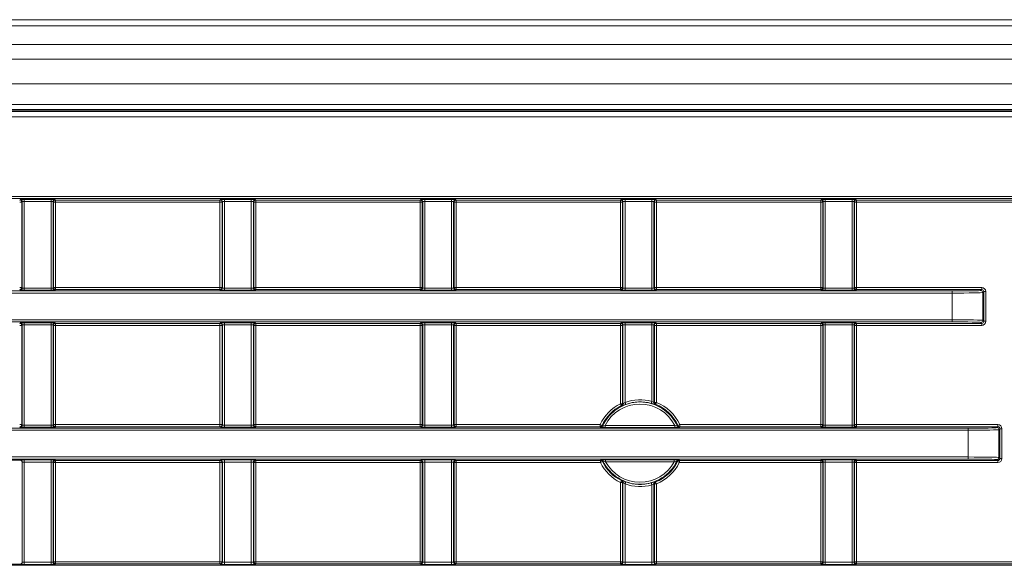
# Model space of a CAD drawing. Header units: millimetres. Extents: x 0 to 1118, y 0 to 864.
# Tile 367 of 390: x 581 to 605, y 660 to 673. Entities that reach past the tile are written whole.
import ezdxf

# ---------------------------------------------------------------- set-up
doc = ezdxf.new("R2010")
doc.units = ezdxf.units.MM

msp = doc.modelspace()

# ---------------------------------------------------------------- linework, layer by layer
at = {"color": 7, "linetype": 'Continuous', "lineweight": 15}
for p, q in [((607.0387, 673.0354), (472.6137, 673.0354)), ((607.0387, 670.9729), (472.6137, 670.9729)), ((471.8311, 670.8175), (607.8213, 670.8175)), ((595.5129, 663.6853), (595.5129, 665.6105)), ((596.2646, 665.6105), (596.2646, 663.7184)), ((576.8163, 662.3226), (580.8361, 662.3226)), ((580.8861, 662.2726), (580.8861, 659.8397)), ((595.5129, 659.838), (595.5129, 661.7854)), ((596.2646, 661.7523), (596.2646, 659.838)), ((576.8163, 659.7898), (580.8361, 659.7898))]:
    msp.add_line(p, q, dxfattribs=at)
at = {"color": 9, "linetype": 'Continuous', "lineweight": 0}
for p, q in [((607.0387, 672.8889), (472.6137, 672.8889)), ((607.0387, 672.4318), (472.6137, 672.4318)), ((607.0387, 672.0783), (472.6137, 672.0783)), ((607.0387, 671.4729), (472.6137, 671.4729)), ((471.8384, 670.8), (607.8141, 670.8)), ((607.8141, 670.675), (471.8384, 670.675)), ((607.0387, 670.8479), (472.6137, 670.8479)), ((474.3861, 668.7341), (605.2664, 668.7341)), ((605.2664, 668.6841), (474.3861, 668.6841)), ((580.8265, 668.6487), (580.8379, 668.6601)), ((580.8265, 668.5987), (580.8765, 668.5987)), ((580.8879, 668.6101), (580.8765, 668.5987)), ((580.8765, 668.5987), (580.8765, 666.5216)), ((580.8879, 666.5102), (580.8879, 668.6101)), ((580.9379, 668.6618), (581.5896, 668.6618)), ((580.9379, 668.6618), (580.9379, 668.6118)), ((581.5896, 668.6118), (580.9379, 668.6118)), ((580.9379, 668.6118), (580.9379, 666.5085)), ((581.5896, 668.6618), (581.5896, 668.6118)), ((581.5896, 666.5085), (581.5896, 668.6118)), ((581.6396, 668.6101), (581.6396, 666.5102)), ((581.651, 668.5987), (581.6396, 668.6101)), ((581.651, 666.5216), (581.651, 668.5987)), ((581.651, 668.5987), (581.701, 668.5987)), ((581.6896, 668.6601), (581.701, 668.6487)), ((581.701, 668.6487), (585.7015, 668.6487)), ((581.701, 668.6487), (581.701, 668.5987)), ((585.7015, 668.5987), (581.701, 668.5987)), ((581.701, 668.5987), (581.701, 666.5216)), ((585.7015, 668.6487), (585.7129, 668.6601)), ((585.7015, 668.6487), (585.7015, 668.5987)), ((585.7015, 666.5216), (585.7015, 668.5987)), ((585.7015, 668.5987), (585.7515, 668.5987)), ((585.7629, 668.6101), (585.7515, 668.5987)), ((585.7515, 668.5987), (585.7515, 666.5216)), ((585.7629, 666.5102), (585.7629, 668.6101)), ((585.8129, 668.6618), (586.4646, 668.6618)), ((585.8129, 668.6618), (585.8129, 668.6118)), ((586.4646, 668.6118), (585.8129, 668.6118)), ((585.8129, 668.6118), (585.8129, 666.5085)), ((586.4646, 668.6618), (586.4646, 668.6118)), ((586.4646, 666.5085), (586.4646, 668.6118)), ((586.5146, 668.6101), (586.5146, 666.5102)), ((586.526, 668.5987), (586.5146, 668.6101)), ((586.526, 666.5216), (586.526, 668.5987)), ((586.526, 668.5987), (586.576, 668.5987)), ((586.5646, 668.6601), (586.576, 668.6487)), ((586.576, 668.6487), (590.5765, 668.6487)), ((586.576, 668.6487), (586.576, 668.5987)), ((590.5765, 668.5987), (586.576, 668.5987)), ((586.576, 668.5987), (586.576, 666.5216)), ((590.5765, 668.6487), (590.5879, 668.6601)), ((590.5765, 668.6487), (590.5765, 668.5987)), ((590.5765, 668.5987), (590.6265, 668.5987)), ((590.5765, 666.5216), (590.5765, 668.5987)), ((590.6379, 668.6101), (590.6265, 668.5987)), ((590.6265, 668.5987), (590.6265, 666.5216)), ((590.6379, 666.5102), (590.6379, 668.6101)), ((590.6879, 668.6618), (591.3396, 668.6618)), ((590.6879, 668.6618), (590.6879, 668.6118)), ((591.3396, 668.6118), (590.6879, 668.6118)), ((590.6879, 668.6118), (590.6879, 666.5085)), ((591.3396, 668.6618), (591.3396, 668.6118)), ((591.3396, 666.5085), (591.3396, 668.6118)), ((591.3896, 668.6101), (591.3896, 666.5102)), ((591.401, 668.5987), (591.3896, 668.6101)), ((591.401, 666.5216), (591.401, 668.5987)), ((591.401, 668.5987), (591.451, 668.5987)), ((591.4396, 668.6601), (591.451, 668.6487)), ((591.451, 668.6487), (595.4515, 668.6487)), ((591.451, 668.6487), (591.451, 668.5987)), ((591.451, 668.5987), (591.451, 666.5216)), ((595.4515, 668.5987), (591.451, 668.5987)), ((595.4515, 668.6487), (595.4629, 668.6601)), ((595.4515, 668.6487), (595.4515, 668.5987)), ((595.4515, 668.5987), (595.5015, 668.5987)), ((595.4515, 666.5216), (595.4515, 668.5987)), ((595.5129, 668.6101), (595.5015, 668.5987)), ((595.5015, 668.5987), (595.5015, 666.5216)), ((595.5129, 666.5102), (595.5129, 668.6101)), ((595.5629, 668.6618), (596.2146, 668.6618)), ((595.5629, 668.6618), (595.5629, 668.6118)), ((596.2146, 668.6118), (595.5629, 668.6118)), ((595.5629, 668.6118), (595.5629, 666.5085)), ((596.2146, 668.6618), (596.2146, 668.6118)), ((596.2146, 666.5085), (596.2146, 668.6118)), ((596.2646, 668.6101), (596.2646, 666.5102)), ((596.276, 668.5987), (596.2646, 668.6101)), ((596.276, 666.5216), (596.276, 668.5987)), ((596.276, 668.5987), (596.326, 668.5987)), ((596.3146, 668.6601), (596.326, 668.6487)), ((596.326, 668.6487), (600.3265, 668.6487)), ((596.326, 668.6487), (596.326, 668.5987)), ((596.326, 668.5987), (596.326, 666.5216)), ((600.3265, 668.5987), (596.326, 668.5987)), ((600.3265, 668.6487), (600.3379, 668.6601)), ((600.3265, 668.6487), (600.3265, 668.5987)), ((600.3265, 668.5987), (600.3765, 668.5987)), ((600.3265, 666.5216), (600.3265, 668.5987)), ((600.3879, 668.6101), (600.3765, 668.5987)), ((600.3765, 668.5987), (600.3765, 666.5216)), ((600.3879, 666.5102), (600.3879, 668.6101)), ((600.4379, 668.6618), (601.0896, 668.6618)), ((600.4379, 668.6618), (600.4379, 668.6118)), ((601.0896, 668.6118), (600.4379, 668.6118)), ((600.4379, 668.6118), (600.4379, 666.5085)), ((601.0896, 668.6618), (601.0896, 668.6118)), ((601.0896, 666.5085), (601.0896, 668.6118)), ((601.1396, 668.6101), (601.1396, 666.5102)), ((601.151, 668.5987), (601.1396, 668.6101)), ((601.151, 666.5216), (601.151, 668.5987)), ((601.151, 668.5987), (601.201, 668.5987)), ((601.1896, 668.6601), (601.201, 668.6487)), ((601.201, 668.6487), (605.2146, 668.6487)), ((601.201, 668.6487), (601.201, 668.5987)), ((601.201, 668.5987), (601.201, 666.5216)), ((605.2146, 668.5987), (601.201, 668.5987)), ((476.1302, 666.4362), (603.5223, 666.4362)), ((603.5223, 666.3862), (476.1302, 666.3862)), ((580.8265, 666.5216), (580.8765, 666.5216)), ((580.8379, 666.4602), (580.8265, 666.4716)), ((580.8765, 666.5216), (580.8879, 666.5102)), ((580.9379, 666.5085), (580.9379, 666.4585)), ((580.9379, 666.5085), (581.5896, 666.5085)), ((581.5896, 666.4585), (580.9379, 666.4585)), ((581.5896, 666.5085), (581.5896, 666.4585)), ((581.6396, 666.5102), (581.651, 666.5216)), ((581.651, 666.5216), (581.701, 666.5216)), ((581.701, 666.4716), (581.6896, 666.4602)), ((581.701, 666.5216), (581.701, 666.4716)), ((581.701, 666.5216), (585.7015, 666.5216)), ((585.7015, 666.4716), (581.701, 666.4716)), ((585.7015, 666.5216), (585.7015, 666.4716)), ((585.7015, 666.5216), (585.7515, 666.5216)), ((585.7129, 666.4602), (585.7015, 666.4716)), ((585.7515, 666.5216), (585.7629, 666.5102)), ((585.8129, 666.5085), (586.4646, 666.5085)), ((585.8129, 666.5085), (585.8129, 666.4585)), ((586.4646, 666.4585), (585.8129, 666.4585)), ((586.4646, 666.5085), (586.4646, 666.4585)), ((586.5146, 666.5102), (586.526, 666.5216)), ((586.526, 666.5216), (586.576, 666.5216)), ((586.576, 666.4716), (586.5646, 666.4602)), ((586.576, 666.5216), (590.5765, 666.5216)), ((586.576, 666.5216), (586.576, 666.4716)), ((590.5765, 666.4716), (586.576, 666.4716)), ((590.5765, 666.5216), (590.5765, 666.4716)), ((590.5765, 666.5216), (590.6265, 666.5216)), ((590.5879, 666.4602), (590.5765, 666.4716)), ((590.6265, 666.5216), (590.6379, 666.5102)), ((590.6879, 666.5085), (590.6879, 666.4585)), ((590.6879, 666.5085), (591.3396, 666.5085)), ((591.3396, 666.4585), (590.6879, 666.4585)), ((591.3396, 666.5085), (591.3396, 666.4585)), ((591.3896, 666.5102), (591.401, 666.5216)), ((591.401, 666.5216), (591.451, 666.5216)), ((591.451, 666.4716), (591.4396, 666.4602)), ((591.451, 666.5216), (591.451, 666.4716)), ((591.451, 666.5216), (595.4515, 666.5216)), ((595.4515, 666.4716), (591.451, 666.4716)), ((595.4515, 666.5216), (595.4515, 666.4716)), ((595.4515, 666.5216), (595.5015, 666.5216)), ((595.4629, 666.4602), (595.4515, 666.4716)), ((595.5015, 666.5216), (595.5129, 666.5102)), ((595.5629, 666.5085), (596.2146, 666.5085)), ((595.5629, 666.5085), (595.5629, 666.4585)), ((596.2146, 666.4585), (595.5629, 666.4585)), ((596.2146, 666.5085), (596.2146, 666.4585)), ((596.2646, 666.5102), (596.276, 666.5216)), ((596.276, 666.5216), (596.326, 666.5216)), ((596.326, 666.4716), (596.3146, 666.4602)), ((596.326, 666.5216), (600.3265, 666.5216)), ((596.326, 666.5216), (596.326, 666.4716)), ((600.3265, 666.4716), (596.326, 666.4716)), ((600.3265, 666.5216), (600.3265, 666.4716)), ((600.3265, 666.5216), (600.3765, 666.5216)), ((600.3379, 666.4602), (600.3265, 666.4716)), ((600.3765, 666.5216), (600.3879, 666.5102)), ((600.4379, 666.5085), (601.0896, 666.5085)), ((600.4379, 666.5085), (600.4379, 666.4585)), ((601.0896, 666.4585), (600.4379, 666.4585)), ((601.0896, 666.5085), (601.0896, 666.4585)), ((601.1396, 666.5102), (601.151, 666.5216)), ((601.151, 666.5216), (601.201, 666.5216)), ((601.201, 666.4716), (601.1896, 666.4602)), ((601.201, 666.4716), (601.201, 666.5216)), ((601.201, 666.5216), (604.2455, 666.5216)), ((604.2455, 666.4716), (601.201, 666.4716)), ((603.5223, 666.4362), (603.5223, 666.3862)), ((603.5223, 665.7345), (603.5223, 666.3862)), ((604.2221, 666.4482), (604.2455, 666.4716)), ((604.2455, 666.4716), (604.2455, 666.5216)), ((604.2955, 666.4216), (604.2721, 666.3982)), ((604.2721, 666.3982), (604.2721, 665.7225)), ((604.2955, 665.6991), (604.2955, 666.4216)), ((604.2955, 666.4216), (604.3455, 666.4216)), ((604.3455, 666.4216), (604.3455, 665.6991)), ((510.5109, 665.7345), (603.5223, 665.7345)), ((603.5223, 665.6845), (510.6108, 665.6845)), ((580.8265, 665.6491), (580.8379, 665.6605)), ((580.9379, 665.6622), (581.5896, 665.6622)), ((580.9379, 665.6622), (580.9379, 665.6122)), ((581.5896, 665.6622), (581.5896, 665.6122)), ((581.6896, 665.6605), (581.701, 665.6491)), ((581.701, 665.6491), (585.7015, 665.6491)), ((581.701, 665.6491), (581.701, 665.5991)), ((585.7015, 665.6491), (585.7129, 665.6605)), ((585.7015, 665.6491), (585.7015, 665.5991)), ((585.8129, 665.6622), (586.4646, 665.6622)), ((585.8129, 665.6622), (585.8129, 665.6122)), ((586.4646, 665.6622), (586.4646, 665.6122)), ((586.5646, 665.6605), (586.576, 665.6491)), ((586.576, 665.6491), (590.5765, 665.6491)), ((586.576, 665.6491), (586.576, 665.5991)), ((590.5765, 665.6491), (590.5879, 665.6605)), ((590.5765, 665.6491), (590.5765, 665.5991)), ((590.6879, 665.6622), (591.3396, 665.6622)), ((590.6879, 665.6622), (590.6879, 665.6122)), ((591.3396, 665.6622), (591.3396, 665.6122)), ((591.4396, 665.6605), (591.451, 665.6491)), ((591.451, 665.6491), (595.4515, 665.6491)), ((591.451, 665.6491), (591.451, 665.5991)), ((595.4515, 665.6491), (595.4629, 665.6605)), ((595.4515, 665.6491), (595.4515, 665.5991)), ((595.5629, 665.6622), (596.2146, 665.6622)), ((595.5629, 665.6622), (595.5629, 665.6122)), ((596.2146, 665.6622), (596.2146, 665.6122)), ((596.3146, 665.6605), (596.326, 665.6491)), ((596.326, 665.6491), (600.3265, 665.6491)), ((596.326, 665.6491), (596.326, 665.5991)), ((600.3265, 665.6491), (600.3379, 665.6605)), ((600.3265, 665.6491), (600.3265, 665.5991)), ((600.4379, 665.6622), (601.0896, 665.6622)), ((600.4379, 665.6622), (600.4379, 665.6122)), ((601.0896, 665.6622), (601.0896, 665.6122)), ((601.1896, 665.6605), (601.201, 665.6491)), ((601.201, 665.6491), (604.2455, 665.6491)), ((601.201, 665.5991), (601.201, 665.6491)), ((603.5223, 665.7345), (603.5223, 665.6845)), ((604.2455, 665.6491), (604.2221, 665.6725)), ((604.2455, 665.5991), (604.2455, 665.6491)), ((604.2721, 665.7225), (604.2955, 665.6991)), ((604.2955, 665.6991), (604.3455, 665.6991)), ((580.8265, 665.5991), (580.8765, 665.5991)), ((580.8879, 665.6105), (580.8765, 665.5991)), ((580.8765, 665.5991), (580.8765, 663.1855)), ((580.8879, 663.1741), (580.8879, 665.6105)), ((581.5896, 665.6122), (580.9379, 665.6122)), ((580.9379, 665.6122), (580.9379, 663.1724)), ((581.5896, 663.1724), (581.5896, 665.6122)), ((581.6396, 665.6105), (581.6396, 663.1741)), ((581.651, 665.5991), (581.6396, 665.6105)), ((581.651, 663.1855), (581.651, 665.5991)), ((581.651, 665.5991), (581.701, 665.5991)), ((581.701, 665.5991), (581.701, 663.1855)), ((585.7015, 665.5991), (581.701, 665.5991)), ((585.7015, 663.1855), (585.7015, 665.5991)), ((585.7015, 665.5991), (585.7515, 665.5991)), ((585.7629, 665.6105), (585.7515, 665.5991)), ((585.7515, 665.5991), (585.7515, 663.1855)), ((585.7629, 663.1741), (585.7629, 665.6105)), ((586.4646, 665.6122), (585.8129, 665.6122)), ((585.8129, 665.6122), (585.8129, 663.1724)), ((586.4646, 663.1724), (586.4646, 665.6122)), ((586.5146, 665.6105), (586.5146, 663.1741)), ((586.526, 665.5991), (586.5146, 665.6105)), ((586.526, 663.1855), (586.526, 665.5991)), ((586.526, 665.5991), (586.576, 665.5991)), ((590.5765, 665.5991), (586.576, 665.5991)), ((586.576, 665.5991), (586.576, 663.1855)), ((590.5765, 663.1855), (590.5765, 665.5991)), ((590.5765, 665.5991), (590.6265, 665.5991)), ((590.6379, 665.6105), (590.6265, 665.5991)), ((590.6265, 665.5991), (590.6265, 663.1855)), ((590.6379, 663.1741), (590.6379, 665.6105)), ((591.3396, 665.6122), (590.6879, 665.6122)), ((590.6879, 665.6122), (590.6879, 663.1724)), ((591.3396, 663.1724), (591.3396, 665.6122)), ((591.3896, 665.6105), (591.3896, 663.1741)), ((591.401, 665.5991), (591.3896, 665.6105)), ((591.401, 663.1855), (591.401, 665.5991)), ((591.401, 665.5991), (591.451, 665.5991)), ((595.4515, 665.5991), (591.451, 665.5991)), ((591.451, 665.5991), (591.451, 663.1855)), ((595.4515, 663.6924), (595.4515, 665.5991)), ((595.4515, 665.5991), (595.5015, 665.5991)), ((595.5129, 665.6105), (595.5015, 665.5991)), ((595.5015, 665.5991), (595.5015, 663.6924)), ((596.2146, 665.6122), (595.5629, 665.6122)), ((595.5629, 665.6122), (595.5629, 663.7261)), ((596.2146, 663.7504), (596.2146, 665.6122)), ((596.276, 665.5991), (596.2646, 665.6105)), ((596.276, 663.7261), (596.276, 665.5991)), ((596.276, 665.5991), (596.326, 665.5991)), ((600.3265, 665.5991), (596.326, 665.5991)), ((596.326, 665.5991), (596.326, 663.7261)), ((600.3265, 663.1855), (600.3265, 665.5991)), ((600.3765, 665.5991), (600.3265, 665.5991)), ((600.3879, 665.6105), (600.3765, 665.5991)), ((600.3765, 665.5991), (600.3765, 663.1855)), ((600.3879, 663.1741), (600.3879, 665.6105)), ((601.0896, 665.6122), (600.4379, 665.6122)), ((600.4379, 665.6122), (600.4379, 663.1724)), ((601.0896, 663.1724), (601.0896, 665.6122)), ((601.1396, 665.6105), (601.1396, 663.1741)), ((601.151, 665.5991), (601.1396, 665.6105)), ((601.151, 663.1855), (601.151, 665.5991)), ((601.201, 665.5991), (601.151, 665.5991)), ((601.201, 665.5991), (601.201, 663.1855)), ((604.2455, 665.5991), (601.201, 665.5991)), ((595.5629, 663.7261), (595.5801, 663.6791)), ((596.2146, 663.7504), (596.2009, 663.7024)), ((596.2646, 663.7184), (596.276, 663.7261)), ((596.326, 663.7261), (596.276, 663.7261)), ((596.326, 663.7261), (596.3073, 663.6797)), ((595.4515, 663.6924), (595.4737, 663.6476)), ((595.5015, 663.6924), (595.4515, 663.6924)), ((595.5015, 663.6924), (595.5129, 663.6853)), ((603.9156, 663.0501), (487.7146, 663.0501)), ((487.8146, 663.1001), (603.9156, 663.1001)), ((580.8265, 663.1855), (580.8765, 663.1855)), ((580.8379, 663.1241), (580.8265, 663.1355)), ((580.8765, 663.1855), (580.8879, 663.1741)), ((580.9379, 663.1724), (580.9379, 663.1224)), ((580.9379, 663.1724), (581.5896, 663.1724)), ((581.5896, 663.1224), (580.9379, 663.1224)), ((581.5896, 663.1724), (581.5896, 663.1224)), ((581.6396, 663.1741), (581.651, 663.1855)), ((581.651, 663.1855), (581.701, 663.1855)), ((581.701, 663.1355), (581.6896, 663.1241)), ((581.701, 663.1855), (585.7015, 663.1855)), ((581.701, 663.1855), (581.701, 663.1355)), ((585.7015, 663.1355), (581.701, 663.1355)), ((585.7015, 663.1855), (585.7015, 663.1355)), ((585.7015, 663.1855), (585.7515, 663.1855)), ((585.7129, 663.1241), (585.7015, 663.1355)), ((585.7515, 663.1855), (585.7629, 663.1741)), ((585.8129, 663.1724), (585.8129, 663.1224)), ((585.8129, 663.1724), (586.4646, 663.1724)), ((586.4646, 663.1224), (585.8129, 663.1224)), ((586.4646, 663.1724), (586.4646, 663.1224)), ((586.5146, 663.1741), (586.526, 663.1855)), ((586.526, 663.1855), (586.576, 663.1855)), ((586.576, 663.1355), (586.5646, 663.1241)), ((586.576, 663.1855), (586.576, 663.1355)), ((586.576, 663.1855), (590.5765, 663.1855)), ((590.5765, 663.1355), (586.576, 663.1355)), ((590.5765, 663.1855), (590.6265, 663.1855)), ((590.5765, 663.1855), (590.5765, 663.1355)), ((590.5879, 663.1241), (590.5765, 663.1355)), ((590.6265, 663.1855), (590.6379, 663.1741)), ((590.6879, 663.1724), (590.6879, 663.1224)), ((590.6879, 663.1724), (591.3396, 663.1724)), ((591.3396, 663.1224), (590.6879, 663.1224)), ((591.3396, 663.1724), (591.3396, 663.1224)), ((591.3896, 663.1741), (591.401, 663.1855)), ((591.401, 663.1855), (591.451, 663.1855)), ((591.451, 663.1355), (591.4396, 663.1241)), ((591.451, 663.1855), (594.9574, 663.1855)), ((591.451, 663.1855), (591.451, 663.1355)), ((594.9574, 663.1355), (591.451, 663.1355)), ((594.9574, 663.1855), (595.0027, 663.1644)), ((594.9574, 663.1855), (594.9574, 663.1355)), ((594.9686, 663.118), (594.9574, 663.1355)), ((595.0786, 663.1163), (595.0786, 663.1663)), ((595.0786, 663.1663), (596.7739, 663.1663)), ((596.7739, 663.1163), (595.0786, 663.1163)), ((596.7739, 663.1163), (596.7739, 663.1663)), ((596.8951, 663.1855), (596.8498, 663.1644)), ((596.8951, 663.1355), (596.8839, 663.118)), ((596.8951, 663.1855), (596.8951, 663.1355)), ((596.8951, 663.1855), (600.3265, 663.1855)), ((600.3265, 663.1355), (596.8951, 663.1355)), ((600.3265, 663.1855), (600.3265, 663.1355)), ((600.3765, 663.1855), (600.3265, 663.1855)), ((600.3379, 663.1241), (600.3265, 663.1355)), ((600.3765, 663.1855), (600.3879, 663.1741)), ((600.4379, 663.1724), (601.0896, 663.1724)), ((600.4379, 663.1724), (600.4379, 663.1224)), ((601.0896, 663.1224), (600.4379, 663.1224)), ((601.0896, 663.1724), (601.0896, 663.1224)), ((601.1396, 663.1741), (601.151, 663.1855)), ((601.201, 663.1855), (601.151, 663.1855)), ((601.201, 663.1355), (601.1896, 663.1241)), ((601.201, 663.1855), (604.6388, 663.1855)), ((601.201, 663.1855), (601.201, 663.1355)), ((604.6388, 663.1355), (601.201, 663.1355)), ((603.9156, 663.0501), (603.9156, 663.1001)), ((603.9156, 662.3984), (603.9156, 663.0501)), ((604.6155, 663.1121), (604.6388, 663.1355)), ((604.6388, 663.1855), (604.6388, 663.1355)), ((604.6888, 663.0855), (604.6655, 663.0621)), ((604.6655, 663.0621), (604.6655, 662.3864)), ((604.6888, 662.363), (604.6888, 663.0855)), ((604.7388, 663.0855), (604.6888, 663.0855)), ((604.7388, 663.0855), (604.7388, 662.363)), ((487.7146, 662.3984), (603.9156, 662.3984)), ((603.9156, 662.3484), (487.8146, 662.3484)), ((580.8361, 662.3226), (580.8379, 662.3244)), ((580.8879, 662.2744), (580.8861, 662.2726)), ((580.8879, 659.838), (580.8879, 662.2744)), ((580.9379, 662.3261), (581.5896, 662.3261)), ((580.9379, 662.3261), (580.9379, 662.2761)), ((581.5896, 662.2761), (580.9379, 662.2761)), ((580.9379, 662.2761), (580.9379, 659.8363)), ((581.5896, 662.3261), (581.5896, 662.2761)), ((581.5896, 659.8363), (581.5896, 662.2761)), ((581.6396, 662.2744), (581.6396, 659.838)), ((581.651, 662.263), (581.6396, 662.2744)), ((581.651, 659.8494), (581.651, 662.263)), ((581.701, 662.263), (581.651, 662.263)), ((581.6896, 662.3244), (581.701, 662.313)), ((581.701, 662.313), (585.7015, 662.313)), ((581.701, 662.313), (581.701, 662.263)), ((585.7015, 662.263), (581.701, 662.263)), ((581.701, 662.263), (581.701, 659.8494)), ((585.7015, 662.313), (585.7129, 662.3244)), ((585.7015, 662.313), (585.7015, 662.263)), ((585.7015, 659.8494), (585.7015, 662.263)), ((585.7515, 662.263), (585.7015, 662.263)), ((585.7629, 662.2744), (585.7515, 662.263)), ((585.7515, 662.263), (585.7515, 659.8494)), ((585.7629, 659.838), (585.7629, 662.2744)), ((585.8129, 662.3261), (586.4646, 662.3261)), ((585.8129, 662.3261), (585.8129, 662.2761)), ((586.4646, 662.2761), (585.8129, 662.2761)), ((585.8129, 662.2761), (585.8129, 659.8363)), ((586.4646, 662.3261), (586.4646, 662.2761)), ((586.4646, 659.8363), (586.4646, 662.2761)), ((586.5146, 662.2744), (586.5146, 659.838)), ((586.526, 662.263), (586.5146, 662.2744)), ((586.526, 659.8494), (586.526, 662.263)), ((586.576, 662.263), (586.526, 662.263)), ((586.5646, 662.3244), (586.576, 662.313)), ((586.576, 662.313), (590.5765, 662.313)), ((586.576, 662.313), (586.576, 662.263)), ((590.5765, 662.263), (586.576, 662.263)), ((586.576, 662.263), (586.576, 659.8494)), ((590.5765, 662.313), (590.5879, 662.3244)), ((590.5765, 662.313), (590.5765, 662.263)), ((590.5765, 659.8494), (590.5765, 662.263)), ((590.6265, 662.263), (590.5765, 662.263)), ((590.6379, 662.2744), (590.6265, 662.263)), ((590.6265, 662.263), (590.6265, 659.8494)), ((590.6379, 659.838), (590.6379, 662.2744)), ((590.6879, 662.3261), (591.3396, 662.3261)), ((590.6879, 662.3261), (590.6879, 662.2761)), ((591.3396, 662.2761), (590.6879, 662.2761)), ((590.6879, 662.2761), (590.6879, 659.8363)), ((591.3396, 662.3261), (591.3396, 662.2761)), ((591.3396, 659.8363), (591.3396, 662.2761)), ((591.3896, 662.2744), (591.3896, 659.838)), ((591.401, 662.263), (591.3896, 662.2744)), ((591.401, 659.8494), (591.401, 662.263)), ((591.451, 662.263), (591.401, 662.263)), ((591.4396, 662.3244), (591.451, 662.313)), ((591.451, 662.313), (594.968, 662.313)), ((591.451, 662.263), (591.451, 662.313)), ((591.451, 662.263), (591.451, 659.8494)), ((594.968, 662.263), (591.451, 662.263)), ((594.968, 662.313), (594.9789, 662.3305)), ((594.968, 662.313), (594.968, 662.263)), ((595.0128, 662.2851), (594.968, 662.263)), ((595.0903, 662.3322), (596.7622, 662.3322)), ((595.0903, 662.3322), (595.0903, 662.2822)), ((596.7622, 662.2822), (595.0903, 662.2822)), ((596.7622, 662.3322), (596.7622, 662.2822)), ((596.8396, 662.2851), (596.8845, 662.263)), ((596.8735, 662.3305), (596.8845, 662.313)), ((596.8845, 662.313), (600.3265, 662.313)), ((596.8845, 662.313), (596.8845, 662.263)), ((600.3265, 662.263), (596.8845, 662.263)), ((600.3265, 662.313), (600.3379, 662.3244)), ((600.3265, 662.313), (600.3265, 662.263)), ((600.3765, 662.263), (600.3265, 662.263)), ((600.3265, 659.8494), (600.3265, 662.263)), ((600.3879, 662.2744), (600.3765, 662.263)), ((600.3765, 662.263), (600.3765, 659.8494)), ((600.3879, 659.838), (600.3879, 662.2744)), ((600.4379, 662.3261), (601.0896, 662.3261)), ((600.4379, 662.3261), (600.4379, 662.2761)), ((601.0896, 662.2761), (600.4379, 662.2761)), ((600.4379, 662.2761), (600.4379, 659.8363)), ((601.0896, 662.3261), (601.0896, 662.2761)), ((601.0896, 659.8363), (601.0896, 662.2761)), ((601.1396, 662.2744), (601.1396, 659.838)), ((601.151, 662.263), (601.1396, 662.2744)), ((601.151, 659.8494), (601.151, 662.263)), ((601.201, 662.263), (601.151, 662.263)), ((601.1896, 662.3244), (601.201, 662.313)), ((601.201, 662.313), (604.6388, 662.313)), ((601.201, 662.263), (601.201, 662.313)), ((601.201, 662.263), (601.201, 659.8494)), ((604.6388, 662.263), (601.201, 662.263)), ((603.9156, 662.3984), (603.9156, 662.3484)), ((604.6388, 662.313), (604.6155, 662.3364)), ((604.6388, 662.263), (604.6388, 662.313)), ((604.6655, 662.3864), (604.6888, 662.363)), ((604.7388, 662.363), (604.6888, 662.363)), ((595.4737, 661.8231), (595.4515, 661.7783)), ((595.5129, 661.7854), (595.5015, 661.7783)), ((595.5801, 661.7916), (595.5629, 661.7447)), ((596.326, 661.7446), (596.3073, 661.791)), ((595.4515, 659.8494), (595.4515, 661.7783)), ((595.5015, 661.7783), (595.4515, 661.7783)), ((595.5015, 661.7783), (595.5015, 659.8494)), ((595.5629, 661.7447), (595.5629, 659.8363)), ((596.2009, 661.7684), (596.2146, 661.7203)), ((596.2146, 659.8363), (596.2146, 661.7203)), ((596.276, 661.7446), (596.2646, 661.7523)), ((596.276, 659.8494), (596.276, 661.7446)), ((596.326, 661.7446), (596.276, 661.7446)), ((596.326, 661.7446), (596.326, 659.8494)), ((470.0133, 659.764), (609.6392, 659.764)), ((580.8379, 659.788), (580.8361, 659.7898)), ((580.8861, 659.8397), (580.8879, 659.838)), ((580.9379, 659.8363), (580.9379, 659.7863)), ((580.9379, 659.8363), (581.5896, 659.8363)), ((581.5896, 659.7863), (580.9379, 659.7863)), ((581.5896, 659.8363), (581.5896, 659.7863)), ((581.6396, 659.838), (581.651, 659.8494)), ((581.701, 659.8494), (581.651, 659.8494)), ((581.701, 659.7994), (581.6896, 659.788)), ((581.701, 659.8494), (585.7015, 659.8494)), ((581.701, 659.8494), (581.701, 659.7994)), ((585.7015, 659.7994), (581.701, 659.7994)), ((585.7015, 659.8494), (585.7015, 659.7994)), ((585.7515, 659.8494), (585.7015, 659.8494)), ((585.7129, 659.788), (585.7015, 659.7994)), ((585.7515, 659.8494), (585.7629, 659.838)), ((585.8129, 659.8363), (586.4646, 659.8363)), ((585.8129, 659.8363), (585.8129, 659.7863)), ((586.4646, 659.7863), (585.8129, 659.7863)), ((586.4646, 659.8363), (586.4646, 659.7863)), ((586.5146, 659.838), (586.526, 659.8494)), ((586.576, 659.8494), (586.526, 659.8494)), ((586.576, 659.7994), (586.5646, 659.788)), ((586.576, 659.8494), (590.5765, 659.8494)), ((586.576, 659.8494), (586.576, 659.7994)), ((590.5765, 659.7994), (586.576, 659.7994)), ((590.6265, 659.8494), (590.5765, 659.8494)), ((590.5765, 659.8494), (590.5765, 659.7994)), ((590.5879, 659.788), (590.5765, 659.7994)), ((590.6265, 659.8494), (590.6379, 659.838)), ((590.6879, 659.8363), (591.3396, 659.8363)), ((590.6879, 659.8363), (590.6879, 659.7863)), ((591.3396, 659.7863), (590.6879, 659.7863)), ((591.3396, 659.8363), (591.3396, 659.7863)), ((591.3896, 659.838), (591.401, 659.8494)), ((591.451, 659.8494), (591.401, 659.8494)), ((591.451, 659.7994), (591.4396, 659.788)), ((591.451, 659.8494), (591.451, 659.7994)), ((591.451, 659.8494), (595.4515, 659.8494)), ((595.4515, 659.7994), (591.451, 659.7994)), ((595.5015, 659.8494), (595.4515, 659.8494)), ((595.4515, 659.8494), (595.4515, 659.7994)), ((595.4629, 659.788), (595.4515, 659.7994)), ((595.5015, 659.8494), (595.5129, 659.838)), ((595.5629, 659.8363), (595.5629, 659.7863)), ((595.5629, 659.8363), (596.2146, 659.8363)), ((596.2146, 659.7863), (595.5629, 659.7863)), ((596.2146, 659.8363), (596.2146, 659.7863)), ((596.2646, 659.838), (596.276, 659.8494)), ((596.326, 659.8494), (596.276, 659.8494)), ((596.326, 659.7994), (596.3146, 659.788)), ((596.326, 659.8494), (596.326, 659.7994)), ((596.326, 659.8494), (600.3265, 659.8494)), ((600.3265, 659.7994), (596.326, 659.7994)), ((600.3765, 659.8494), (600.3265, 659.8494)), ((600.3265, 659.8494), (600.3265, 659.7994)), ((600.3379, 659.788), (600.3265, 659.7994)), ((600.3765, 659.8494), (600.3879, 659.838)), ((600.4379, 659.8363), (601.0896, 659.8363)), ((600.4379, 659.8363), (600.4379, 659.7863)), ((601.0896, 659.7863), (600.4379, 659.7863)), ((601.0896, 659.8363), (601.0896, 659.7863)), ((601.1396, 659.838), (601.151, 659.8494)), ((601.201, 659.8494), (601.151, 659.8494)), ((601.201, 659.7994), (601.1896, 659.788)), ((601.201, 659.7994), (601.201, 659.8494)), ((601.201, 659.8494), (605.2015, 659.8494)), ((605.2515, 659.7994), (601.201, 659.7994))]:
    msp.add_line(p, q, dxfattribs=at)
for centre, radius, start, end in [((580.8265, 668.5987), 0.05, 0.02044, 89.97956), ((580.8379, 668.6101), 0.05, 0.02044, 89.97956), ((581.6896, 668.6101), 0.05, 90.02044, 179.97956), ((581.701, 668.5987), 0.05, 90.02044, 179.97956), ((585.7015, 668.5987), 0.05, 0.02044, 89.97956), ((585.7129, 668.6101), 0.05, 0.02044, 89.97956), ((586.5646, 668.6101), 0.05, 90.02044, 179.97956), ((586.576, 668.5987), 0.05, 90.02044, 179.97956), ((590.5765, 668.5987), 0.05, 0.02044, 89.97956), ((590.5879, 668.6101), 0.05, 0.02044, 89.97956), ((591.4396, 668.6101), 0.05, 90.02044, 179.97956), ((591.451, 668.5987), 0.05, 90.02044, 179.97956), ((595.4515, 668.5987), 0.05, 0.02044, 89.97956), ((595.4629, 668.6101), 0.05, 0.02044, 89.97956), ((596.3146, 668.6101), 0.05, 90.02044, 179.97956), ((596.326, 668.5987), 0.05, 90.02044, 179.97956), ((600.3265, 668.5987), 0.05, 0.02044, 89.97956), ((600.3379, 668.6101), 0.05, 0.02044, 89.97956), ((601.1896, 668.6101), 0.05, 90.02044, 179.97956), ((601.201, 668.5987), 0.05, 90.02044, 179.97956), ((580.8265, 666.5216), 0.05, 270.02044, 359.97956), ((580.8379, 666.5102), 0.05, 270.02044, 359.97956), ((581.6896, 666.5102), 0.05, 180.02044, 269.97956), ((581.701, 666.5216), 0.05, 180.02044, 269.97956), ((585.7015, 666.5216), 0.05, 270.02044, 359.97956), ((585.7129, 666.5102), 0.05, 270.02044, 359.97956), ((586.5646, 666.5102), 0.05, 180.02044, 269.97956), ((586.576, 666.5216), 0.05, 180.02044, 269.97956), ((590.5765, 666.5216), 0.05, 270.02044, 359.97956), ((590.5879, 666.5102), 0.05, 270.02044, 359.97956), ((591.4396, 666.5102), 0.05, 180.02044, 269.97956), ((591.451, 666.5216), 0.05, 180.02044, 269.97956), ((595.4515, 666.5216), 0.05, 270.02044, 359.97956), ((595.4629, 666.5102), 0.05, 270.02044, 359.97956), ((596.3146, 666.5102), 0.05, 180.02044, 269.97956), ((596.326, 666.5216), 0.05, 180.02044, 269.97956), ((600.3265, 666.5216), 0.05, 270.02044, 359.97956), ((600.3379, 666.5102), 0.05, 270.02044, 359.97956), ((601.1896, 666.5102), 0.05, 180.02044, 269.97956), ((601.201, 666.5216), 0.05, 180.02044, 269.97956), ((604.2221, 666.3982), 0.05, 0.02044, 89.97956), ((580.8265, 665.5991), 0.05, 0.02044, 89.97956), ((580.8379, 665.6105), 0.05, 0.02044, 89.97956), ((581.6896, 665.6105), 0.05, 90.02044, 179.97956), ((581.701, 665.5991), 0.05, 90.02044, 179.97956), ((585.7015, 665.5991), 0.05, 0.02044, 89.97956), ((585.7129, 665.6105), 0.05, 0.02044, 89.97956), ((586.5646, 665.6105), 0.05, 90.02044, 179.97956), ((586.576, 665.5991), 0.05, 90.02044, 179.97956), ((590.5765, 665.5991), 0.05, 0.02044, 89.97956), ((590.5879, 665.6105), 0.05, 0.02044, 89.97956), ((591.4396, 665.6105), 0.05, 90.02044, 179.97956), ((591.451, 665.5991), 0.05, 90.02044, 179.97956), ((595.4515, 665.5991), 0.05, 0.02044, 89.97956), ((595.4629, 665.6105), 0.05, 0.02044, 89.97956), ((596.3146, 665.6105), 0.05, 90.02044, 179.97956), ((596.326, 665.5991), 0.05, 90.02044, 179.97956), ((600.3265, 665.5991), 0.05, 0.02044, 89.97956), ((600.3379, 665.6105), 0.05, 0.02044, 89.97956), ((601.1896, 665.6105), 0.05, 90.02044, 179.97956), ((601.201, 665.5991), 0.05, 90.02044, 179.97956), ((604.2221, 665.7225), 0.05, 270.02044, 359.97956), ((595.9262, 662.7354), 1.0009, 24.31139, 155.68861), ((595.9262, 662.7354), 1.0552, 74.14114, 110.14165), ((596.326, 663.7261), 0.05, 180.01278, 248.01494), ((595.9262, 662.7354), 1.0683, 24.91823, 68.02772), ((595.9262, 662.7354), 1.0683, 116.38244, 155.08177), ((595.9262, 662.7354), 0.9509, 26.94804, 153.05196), ((595.4515, 663.6924), 0.05, 296.39405, 359.98838), ((593.4922, 660.5993), 3.6357, 56.7665, 56.97495), ((595.4629, 663.6854), 0.05, 296.01229, 359.98828), ((598.295, 660.8698), 3.4419, 125.27504, 125.50046), ((580.8265, 663.1855), 0.05, 270.02044, 359.97956), ((580.8379, 663.1741), 0.05, 270.02044, 359.97956), ((581.6896, 663.1741), 0.05, 180.02044, 269.97956), ((581.701, 663.1855), 0.05, 180.02044, 269.97956), ((585.7015, 663.1855), 0.05, 270.02044, 359.97956), ((585.7129, 663.1741), 0.05, 270.02044, 359.97956), ((586.5646, 663.1741), 0.05, 180.02044, 269.97956), ((586.576, 663.1855), 0.05, 180.02044, 269.97956), ((590.5765, 663.1855), 0.05, 270.02044, 359.97956), ((590.5879, 663.1741), 0.05, 270.02044, 359.97956), ((591.4396, 663.1741), 0.05, 180.02044, 269.97956), ((591.451, 663.1855), 0.05, 180.02044, 269.97956), ((594.9573, 663.1855), 0.05, 270.012, 335.06978), ((597.9619, 665.1434), 3.5599, 213.7728, 214.10268), ((593.902, 665.1357), 3.5462, 325.89668, 326.22784), ((596.8839, 663.168), 0.05, 204.32355, 269.98785), ((596.8951, 663.1855), 0.05, 204.93022, 269.988), ((600.3265, 663.1855), 0.05, 270.02044, 359.97956), ((600.3379, 663.1741), 0.05, 270.02044, 359.97956), ((601.1896, 663.1741), 0.05, 180.02044, 269.97956), ((601.201, 663.1855), 0.05, 180.02044, 269.97956), ((604.6155, 663.0621), 0.05, 0.02044, 89.97956), ((580.8379, 662.2744), 0.05, 0.02044, 89.97956), ((581.6896, 662.2744), 0.05, 90.02044, 179.97956), ((581.701, 662.263), 0.05, 90.02044, 179.97956), ((585.7015, 662.263), 0.05, 0.02044, 89.97956), ((585.7129, 662.2744), 0.05, 0.02044, 89.97956), ((586.5646, 662.2744), 0.05, 90.02044, 179.97956), ((586.576, 662.263), 0.05, 90.02044, 179.97956), ((590.5765, 662.263), 0.05, 0.02044, 89.97956), ((590.5879, 662.2744), 0.05, 0.02044, 89.97956), ((591.4396, 662.2744), 0.05, 90.02044, 179.97956), ((591.451, 662.263), 0.05, 90.02044, 179.97956), ((594.968, 662.263), 0.05, 26.25121, 89.98835), ((595.9262, 662.7354), 1.0683, 206.23955, 243.61756), ((594.9789, 662.2805), 0.05, 25.65989, 89.98819), ((598.0347, 660.3154), 3.6071, 146.57927, 146.9026), ((595.9262, 662.7354), 1.0009, 205.64809, 334.35191), ((595.9262, 662.7354), 0.9509, 208.4605, 331.5395), ((595.9262, 662.7354), 1.0683, 291.97228, 333.76045), ((593.8061, 660.3077), 3.6211, 33.09802, 33.42011), ((596.8845, 662.263), 0.05, 90.01165, 153.74879), ((600.3265, 662.263), 0.05, 0.02044, 89.97956), ((600.3379, 662.2744), 0.05, 0.02044, 89.97956), ((601.1896, 662.2744), 0.05, 90.02044, 179.97956), ((601.201, 662.263), 0.05, 90.02044, 179.97956), ((604.6155, 662.3864), 0.05, 270.02044, 359.97956), ((593.4914, 664.8727), 3.6373, 303.0251, 303.23346), ((595.4515, 661.7783), 0.05, 0.01162, 63.60595), ((595.4629, 661.7854), 0.05, 0.01172, 63.98771), ((596.326, 661.7446), 0.05, 111.98506, 179.98722), ((598.2941, 664.5997), 3.4404, 234.49949, 234.72501), ((595.9262, 662.7354), 1.0552, 249.85835, 285.85886), ((580.8379, 659.838), 0.05, 270.02044, 359.97956), ((581.6896, 659.838), 0.05, 180.02044, 269.97956), ((581.701, 659.8494), 0.05, 180.02044, 269.97956), ((585.7015, 659.8494), 0.05, 270.02044, 359.97956), ((585.7129, 659.838), 0.05, 270.02044, 359.97956), ((586.5646, 659.838), 0.05, 180.02044, 269.97956), ((586.576, 659.8494), 0.05, 180.02044, 269.97956), ((590.5765, 659.8494), 0.05, 270.02044, 359.97956), ((590.5879, 659.838), 0.05, 270.02044, 359.97956), ((591.4396, 659.838), 0.05, 180.02044, 269.97956), ((591.451, 659.8494), 0.05, 180.02044, 269.97956), ((595.4515, 659.8494), 0.05, 270.02044, 359.97956), ((595.4629, 659.838), 0.05, 270.02044, 359.97956), ((596.3146, 659.838), 0.05, 180.02044, 269.97956), ((596.326, 659.8494), 0.05, 180.02044, 269.97956), ((600.3265, 659.8494), 0.05, 270.02044, 359.97956), ((600.3379, 659.838), 0.05, 270.02044, 359.97956), ((601.1896, 659.838), 0.05, 180.02044, 269.97956), ((601.201, 659.8494), 0.05, 180.02044, 269.97956)]:
    msp.add_arc(centre, radius, start, end, dxfattribs=at)
at = {"color": 7, "linetype": 'Continuous', "lineweight": 15}
for centre, radius, start, end in [((595.9262, 662.7354), 1.0053, 74.14114, 110.14165), ((596.3146, 663.7184), 0.05, 180.0129, 248.4304), ((595.9262, 662.7354), 1.0183, 116.38244, 155.08177), ((595.9262, 662.7354), 1.0183, 24.91823, 68.02772), ((594.9686, 663.168), 0.05, 270.01215, 335.67645), ((595.9262, 662.7354), 1.0183, 206.23955, 243.61756), ((595.9262, 662.7354), 1.0183, 291.97228, 333.76045), ((596.8736, 662.2805), 0.05, 90.01181, 154.34011), ((595.9262, 662.7354), 1.0053, 249.85835, 285.85886), ((596.3146, 661.7523), 0.05, 111.5696, 179.9871)]:
    msp.add_arc(centre, radius, start, end, dxfattribs=at)
at = {"color": 9, "linetype": 'Continuous', "lineweight": 0}
for centre, major_axis, ratio, start_param, end_param in [((580.9379, 668.6601), (0.1, 0), 0.0174551, 1.5707963, 3.1241394), ((580.9379, 668.6101), (0.05, 0), 0.0349101, 1.5707963, 3.1241394), ((581.5896, 668.6601), (0.1, 0), 0.0174551, 0.0174533, 1.5707963), ((581.5896, 668.6101), (0.05, 0), 0.0349101, 0.0174533, 1.5707963), ((585.8129, 668.6601), (0.1, 0), 0.0174551, 1.5707963, 3.1241394), ((585.8129, 668.6101), (0.05, 0), 0.0349101, 1.5707963, 3.1241394), ((586.4646, 668.6601), (0.1, 0), 0.0174551, 0.0174533, 1.5707963), ((586.4646, 668.6101), (0.05, 0), 0.0349101, 0.0174533, 1.5707963), ((590.6879, 668.6601), (0.1, 0), 0.0174551, 1.5707963, 3.1241394), ((590.6879, 668.6101), (0.05, 0), 0.0349101, 1.5707963, 3.1241394), ((591.3396, 668.6601), (0.1, 0), 0.0174551, 0.0174533, 1.5707963), ((591.3396, 668.6101), (0.05, 0), 0.0349101, 0.0174533, 1.5707963), ((595.5629, 668.6601), (0.1, 0), 0.0174551, 1.5707963, 3.1241394), ((595.5629, 668.6101), (0.05, 0), 0.0349101, 1.5707963, 3.1241394), ((596.2146, 668.6601), (0.1, 0), 0.0174551, 0.0174533, 1.5707963), ((596.2146, 668.6101), (0.05, 0), 0.0349101, 0.0174533, 1.5707963), ((600.4379, 668.6601), (0.1, 0), 0.0174551, 1.5707963, 3.1241394), ((600.4379, 668.6101), (0.05, 0), 0.0349101, 1.5707963, 3.1241394), ((601.0896, 668.6601), (0.1, 0), 0.0174551, 0.0174533, 1.5707963), ((601.0896, 668.6101), (0.05, 0), 0.0349101, 0.0174533, 1.5707963), ((580.9379, 666.4602), (0.1, 0), 0.0174551, 3.1590459, 4.712389), ((580.9379, 666.5102), (0.05, 0), 0.0349101, 3.1590459, 4.712389), ((581.5896, 666.5102), (0.05, 0), 0.0349101, 4.712389, 6.265732), ((581.5896, 666.4602), (0.1, 0), 0.0174551, 4.712389, 6.265732), ((585.8129, 666.4602), (0.1, 0), 0.0174551, 3.1590459, 4.712389), ((585.8129, 666.5102), (0.05, 0), 0.0349101, 3.1590459, 4.712389), ((586.4646, 666.5102), (0.05, 0), 0.0349101, 4.712389, 6.265732), ((586.4646, 666.4602), (0.1, 0), 0.0174551, 4.712389, 6.265732), ((590.6879, 666.4602), (0.1, 0), 0.0174551, 3.1590459, 4.712389), ((590.6879, 666.5102), (0.05, 0), 0.0349101, 3.1590459, 4.712389), ((591.3396, 666.5102), (0.05, 0), 0.0349101, 4.712389, 6.265732), ((591.3396, 666.4602), (0.1, 0), 0.0174551, 4.712389, 6.265732), ((595.5629, 666.4602), (0.1, 0), 0.0174551, 3.1590459, 4.712389), ((595.5629, 666.5102), (0.05, 0), 0.0349101, 3.1590459, 4.712389), ((596.2146, 666.5102), (0.05, 0), 0.0349101, 4.712389, 6.265732), ((596.2146, 666.4602), (0.1, 0), 0.0174551, 4.712389, 6.265732), ((600.4379, 666.4602), (0.1, 0), 0.0174551, 3.1590459, 4.712389), ((600.4379, 666.5102), (0.05, 0), 0.0349101, 3.1590459, 4.712389), ((601.0896, 666.5102), (0.05, 0), 0.0349101, 4.712389, 6.265732), ((601.0896, 666.4602), (0.1, 0), 0.0174551, 4.712389, 6.265732), ((603.5223, 666.4484), (0.7, 0), 0.0174551, 4.712389, 6.265732), ((603.5223, 666.3984), (0.75, 0), 0.0162914, 4.712389, 6.265732), ((604.2455, 666.4216), (-0.0707, -0.0707), 0.9996955, 2.3563468, 3.9268385), ((604.2455, 666.4216), (0.0354, 0.0354), 0.999087, 5.4979394, 7.0684312), ((580.9379, 665.6605), (0.1, 0), 0.0174551, 1.5707963, 3.1241394), ((581.5896, 665.6605), (0.1, 0), 0.0174551, 0.0174533, 1.5707963), ((585.8129, 665.6605), (0.1, 0), 0.0174551, 1.5707963, 3.1241394), ((586.4646, 665.6605), (0.1, 0), 0.0174551, 0.0174533, 1.5707963), ((590.6879, 665.6605), (0.1, 0), 0.0174551, 1.5707963, 3.1241394), ((591.3396, 665.6605), (0.1, 0), 0.0174551, 0.0174533, 1.5707963), ((595.5629, 665.6605), (0.1, 0), 0.0174551, 1.5707963, 3.1241394), ((596.2146, 665.6605), (0.1, 0), 0.0174551, 0.0174533, 1.5707963), ((600.4379, 665.6605), (0.1, 0), 0.0174551, 1.5707963, 3.1241394), ((601.0896, 665.6605), (0.1, 0), 0.0174551, 0.0174533, 1.5707963), ((603.5223, 665.7223), (0.75, 0), 0.0162914, 0.0174533, 1.5707963), ((603.5223, 665.6723), (0.7, 0), 0.0174551, 0.0174533, 1.5707963), ((604.2455, 665.6991), (0.0354, -0.0354), 0.999087, 5.4979394, 7.0684312), ((604.2455, 665.6991), (-0.0707, 0.0707), 0.9996955, 2.3563468, 3.9268385), ((580.9379, 665.6105), (0.05, 0), 0.0349101, 1.5707963, 3.1241394), ((581.5896, 665.6105), (0.05, 0), 0.0349101, 0.0174533, 1.5707963), ((585.8129, 665.6105), (0.05, 0), 0.0349101, 1.5707963, 3.1241394), ((586.4646, 665.6105), (0.05, 0), 0.0349101, 0.0174533, 1.5707963), ((590.6879, 665.6105), (0.05, 0), 0.0349101, 1.5707963, 3.1241394), ((591.3396, 665.6105), (0.05, 0), 0.0349101, 0.0174533, 1.5707963), ((595.5629, 665.6105), (0.05, 0), 0.0349101, 1.5707963, 3.1241394), ((596.2146, 665.6105), (0.05, 0), 0.0349101, 0.0174533, 1.5707963), ((600.4379, 665.6105), (0.05, 0), 0.0349101, 1.5707963, 3.1241394), ((601.0896, 665.6105), (0.05, 0), 0.0349101, 0.0174533, 1.5707963), ((580.9379, 663.1241), (0.1, 0), 0.0174551, 3.1590459, 4.712389), ((580.9379, 663.1741), (0.05, 0), 0.0349101, 3.1590459, 4.712389), ((581.5896, 663.1741), (0.05, 0), 0.0349101, 4.712389, 6.265732), ((581.5896, 663.1241), (0.1, 0), 0.0174551, 4.712389, 6.265732), ((585.8129, 663.1241), (0.1, 0), 0.0174551, 3.1590459, 4.712389), ((585.8129, 663.1741), (0.05, 0), 0.0349101, 3.1590459, 4.712389), ((586.4646, 663.1741), (0.05, 0), 0.0349101, 4.712389, 6.265732), ((586.4646, 663.1241), (0.1, 0), 0.0174551, 4.712389, 6.265732), ((590.6879, 663.1241), (0.1, 0), 0.0174551, 3.1590459, 4.712389), ((590.6879, 663.1741), (0.05, 0), 0.0349101, 3.1590459, 4.712389), ((591.3396, 663.1741), (0.05, 0), 0.0349101, 4.712389, 6.265732), ((591.3396, 663.1241), (0.1, 0), 0.0174551, 4.712389, 6.265732), ((600.4379, 663.1241), (0.1, 0), 0.0174551, 3.1590459, 4.712389), ((600.4379, 663.1741), (0.05, 0), 0.0349101, 3.1590459, 4.712389), ((601.0896, 663.1741), (0.05, 0), 0.0349101, 4.712389, 6.265732), ((601.0896, 663.1241), (0.1, 0), 0.0174551, 4.712389, 6.265732), ((603.9156, 663.1123), (0.7, 0), 0.0174551, 4.712389, 6.265732), ((603.9156, 663.0623), (0.75, 0), 0.0162914, 4.712389, 6.265732), ((604.6388, 663.0855), (-0.0707, -0.0707), 0.9996955, 2.3563468, 3.9268385), ((604.6388, 663.0855), (0.0354, 0.0354), 0.999087, 5.4979394, 7.0684312), ((580.9379, 662.3244), (0.1, 0), 0.0174551, 1.5707963, 3.1241394), ((580.9379, 662.2744), (0.05, 0), 0.0349101, 1.5707963, 3.1241394), ((581.5896, 662.3244), (0.1, 0), 0.0174551, 0.0174533, 1.5707963), ((581.5896, 662.2744), (0.05, 0), 0.0349101, 0.0174533, 1.5707963), ((585.8129, 662.3244), (0.1, 0), 0.0174551, 1.5707963, 3.1241394), ((585.8129, 662.2744), (0.05, 0), 0.0349101, 1.5707963, 3.1241394), ((586.4646, 662.3244), (0.1, 0), 0.0174551, 0.0174533, 1.5707963), ((586.4646, 662.2744), (0.05, 0), 0.0349101, 0.0174533, 1.5707963), ((590.6879, 662.3244), (0.1, 0), 0.0174551, 1.5707963, 3.1241394), ((590.6879, 662.2744), (0.05, 0), 0.0349101, 1.5707963, 3.1241394), ((591.3396, 662.3244), (0.1, 0), 0.0174551, 0.0174533, 1.5707963), ((591.3396, 662.2744), (0.05, 0), 0.0349101, 0.0174533, 1.5707963), ((600.4379, 662.3244), (0.1, 0), 0.0174551, 1.5707963, 3.1241394), ((600.4379, 662.2744), (0.05, 0), 0.0349101, 1.5707963, 3.1241394), ((601.0896, 662.3244), (0.1, 0), 0.0174551, 0.0174533, 1.5707963), ((601.0896, 662.2744), (0.05, 0), 0.0349101, 0.0174533, 1.5707963), ((603.9156, 662.3862), (0.75, 0), 0.0162914, 0.0174533, 1.5707963), ((603.9156, 662.3362), (0.7, 0), 0.0174551, 0.0174533, 1.5707963), ((604.6388, 662.363), (0.0354, -0.0354), 0.999087, 5.4979394, 7.0684312), ((604.6388, 662.363), (-0.0707, 0.0707), 0.9996955, 2.3563468, 3.9268385), ((580.9379, 659.788), (0.1, 0), 0.0174551, 3.1590459, 4.712389), ((580.9379, 659.838), (0.05, 0), 0.0349101, 3.1590459, 4.712389), ((581.5896, 659.838), (0.05, 0), 0.0349101, 4.712389, 6.265732), ((581.5896, 659.788), (0.1, 0), 0.0174551, 4.712389, 6.265732), ((585.8129, 659.788), (0.1, 0), 0.0174551, 3.1590459, 4.712389), ((585.8129, 659.838), (0.05, 0), 0.0349101, 3.1590459, 4.712389), ((586.4646, 659.838), (0.05, 0), 0.0349101, 4.712389, 6.265732), ((586.4646, 659.788), (0.1, 0), 0.0174551, 4.712389, 6.265732), ((590.6879, 659.788), (0.1, 0), 0.0174551, 3.1590459, 4.712389), ((590.6879, 659.838), (0.05, 0), 0.0349101, 3.1590459, 4.712389), ((591.3396, 659.838), (0.05, 0), 0.0349101, 4.712389, 6.265732), ((591.3396, 659.788), (0.1, 0), 0.0174551, 4.712389, 6.265732), ((595.5629, 659.788), (0.1, 0), 0.0174551, 3.1590459, 4.712389), ((595.5629, 659.838), (0.05, 0), 0.0349101, 3.1590459, 4.712389), ((596.2146, 659.838), (0.05, 0), 0.0349101, 4.712389, 6.265732), ((596.2146, 659.788), (0.1, 0), 0.0174551, 4.712389, 6.265732), ((600.4379, 659.788), (0.1, 0), 0.0174551, 3.1590459, 4.712389), ((600.4379, 659.838), (0.05, 0), 0.0349101, 3.1590459, 4.712389), ((601.0896, 659.838), (0.05, 0), 0.0349101, 4.712389, 6.265732), ((601.0896, 659.788), (0.1, 0), 0.0174551, 4.712389, 6.265732)]:
    msp.add_ellipse(centre, major_axis=major_axis, ratio=ratio, start_param=start_param, end_param=end_param, dxfattribs=at)
at = {"color": 7, "linetype": 'Continuous', "lineweight": 15}
for centre, major_axis in [((580.8361, 662.2726), (-0.0354, -0.0354)), ((580.8361, 659.8398), (-0.0354, 0.0354))]:
    msp.add_ellipse(centre, major_axis=major_axis, ratio=0.9996955, start_param=2.3563468, end_param=3.9268385, dxfattribs=at)
at = {"color": 9, "linetype": 'Continuous', "lineweight": 0}
for points, knots in [([(595.5629, 663.7261), (595.5508, 663.7172), (595.5394, 663.7079), (595.5252, 663.6957), (595.5211, 663.6921), (595.5149, 663.6868), (595.513, 663.6852), (595.5129, 663.6853)], [0, 0, 0, 0, 0.5, 0.5, 0.75, 0.75, 1, 1, 1, 1]), ([(596.2646, 663.7184), (596.2643, 663.718), (596.2576, 663.7229), (596.239, 663.7357), (596.227, 663.7434), (596.2146, 663.7504)], [0, 0, 0, 0, 0.5, 0.5, 1, 1, 1, 1]), ([(595.4848, 663.6404), (595.485, 663.6404), (595.4857, 663.6405), (595.4914, 663.6429), (595.4956, 663.6447)], [0, 0, 0, 0, 0.27026868, 1, 1, 1, 1]), ([(596.2584, 663.6845), (596.2648, 663.6823), (596.2789, 663.6775), (596.2927, 663.6727), (596.2951, 663.6722), (596.2962, 663.6719)], [0, 0, 0, 0, 0.2945092, 0.6452956, 1, 1, 1, 1]), ([(594.9686, 663.118), (594.9687, 663.1179), (594.9695, 663.1177), (594.9777, 663.1172), (594.9938, 663.1169), (595.0021, 663.1168)], [0, 0, 0, 0, 0.13360361, 0.55437744, 1, 1, 1, 1]), ([(595.0786, 663.1663), (595.064, 663.1614), (595.0492, 663.1568), (595.0304, 663.1513), (595.0249, 663.1498), (595.0166, 663.1477), (595.0142, 663.1472), (595.0141, 663.1474)], [0, 0, 0, 0, 0.5, 0.5, 0.75, 0.75, 1, 1, 1, 1]), ([(596.8383, 663.1474), (596.8382, 663.147), (596.8284, 663.1495), (596.8034, 663.1567), (596.7885, 663.1614), (596.7739, 663.1663)], [0, 0, 0, 0, 0.5, 0.5, 1, 1, 1, 1]), ([(596.8107, 663.1164), (596.8204, 663.1165), (596.8403, 663.1166), (596.8637, 663.117), (596.8804, 663.1175), (596.8827, 663.1178), (596.8839, 663.118)], [0, 0, 0, 0, 0.2463889, 0.5027276, 0.7512219, 1, 1, 1, 1]), ([(595.0525, 662.3321), (595.0425, 662.332), (595.0225, 662.3319), (594.999, 662.3315), (594.9824, 662.331), (594.9801, 662.3307), (594.9789, 662.3305)], [0, 0, 0, 0, 0.2525732, 0.5073258, 0.7535059, 1, 1, 1, 1]), ([(595.024, 662.3021), (595.0241, 662.3026), (595.0345, 662.2998), (595.0603, 662.2922), (595.0754, 662.2873), (595.0903, 662.2822)], [0, 0, 0, 0, 0.5, 0.5, 1, 1, 1, 1]), ([(596.7622, 662.2822), (596.7771, 662.2873), (596.7921, 662.2921), (596.8114, 662.2979), (596.8172, 662.2995), (596.8258, 662.3018), (596.8284, 662.3024), (596.8285, 662.3021)], [0, 0, 0, 0, 0.5, 0.5, 0.75, 0.75, 1, 1, 1, 1]), ([(596.8735, 662.3305), (596.8734, 662.3306), (596.8728, 662.3308), (596.8648, 662.3313), (596.8486, 662.3316), (596.8401, 662.3317)], [0, 0, 0, 0, 0.1177706, 0.5387655, 1, 1, 1, 1]), ([(595.547, 661.8043), (595.5392, 661.8075), (595.5222, 661.8143), (595.5026, 661.8229), (595.488, 661.8293), (595.4859, 661.83), (595.4848, 661.8303)], [0, 0, 0, 0, 0.2238679, 0.4866258, 0.7418236, 1, 1, 1, 1]), ([(595.5129, 661.7854), (595.5131, 661.7857), (595.5205, 661.779), (595.5392, 661.7629), (595.5508, 661.7535), (595.5629, 661.7447)], [0, 0, 0, 0, 0.5, 0.5, 1, 1, 1, 1]), ([(596.2962, 661.7988), (596.2959, 661.7988), (596.295, 661.7988), (596.2885, 661.7965), (596.284, 661.795)], [0, 0, 0, 0, 0.3115492, 1, 1, 1, 1]), ([(596.2146, 661.7203), (596.227, 661.7273), (596.2389, 661.735), (596.2576, 661.7478), (596.2643, 661.7527), (596.2646, 661.7523)], [0, 0, 0, 0, 0.5, 0.5, 1, 1, 1, 1])]:
    msp.add_open_spline(points, degree=3, knots=knots, dxfattribs=at)
at = {"color": 7, "linetype": 'Continuous', "lineweight": 15}
for points, knots in [([(596.2009, 663.7024), (596.2092, 663.7), (596.228, 663.6945), (596.2483, 663.6879), (596.2571, 663.6849), (596.2584, 663.6845)], [0, 0, 0, 0, 0.3980297, 0.914125, 1, 1, 1, 1]), ([(595.4956, 663.6447), (595.4957, 663.6448), (595.4993, 663.6463), (595.5167, 663.654), (595.5455, 663.6661), (595.5686, 663.6748), (595.5801, 663.6791)], [0, 0, 0, 0, 0.0060782, 0.3378541, 0.6707155, 1, 1, 1, 1]), ([(595.0021, 663.1168), (595.0025, 663.1168), (595.0114, 663.1166), (595.0386, 663.1164), (595.0653, 663.1163), (595.0786, 663.1163)], [0, 0, 0, 0, 0.02228865, 0.51181401, 1, 1, 1, 1]), ([(596.7739, 663.1163), (596.7853, 663.1163), (596.7982, 663.1163), (596.8095, 663.1164), (596.8107, 663.1164)], [0, 0, 0, 0, 0.8955761, 1, 1, 1, 1]), ([(595.0903, 662.3322), (595.0782, 662.3322), (595.0651, 662.3322), (595.0535, 662.3321), (595.0525, 662.3321)], [0, 0, 0, 0, 0.9161744, 1, 1, 1, 1]), ([(596.8401, 662.3317), (596.8398, 662.3317), (596.8309, 662.3319), (596.8031, 662.3321), (596.7758, 662.3322), (596.7622, 662.3322)], [0, 0, 0, 0, 0.01360776, 0.50757573, 1, 1, 1, 1]), ([(595.5801, 661.7916), (595.5707, 661.7951), (595.559, 661.7994), (595.5489, 661.8035), (595.547, 661.8043)], [0, 0, 0, 0, 0.8045308, 1, 1, 1, 1]), ([(596.284, 661.795), (596.284, 661.795), (596.2802, 661.7937), (596.2631, 661.7877), (596.2347, 661.7783), (596.2122, 661.7717), (596.2009, 661.7684)], [0, 0, 0, 0, 0.0012098, 0.3368863, 0.67018433, 1, 1, 1, 1])]:
    msp.add_open_spline(points, degree=3, knots=knots, dxfattribs=at)

doc.saveas('drawing.dxf')
